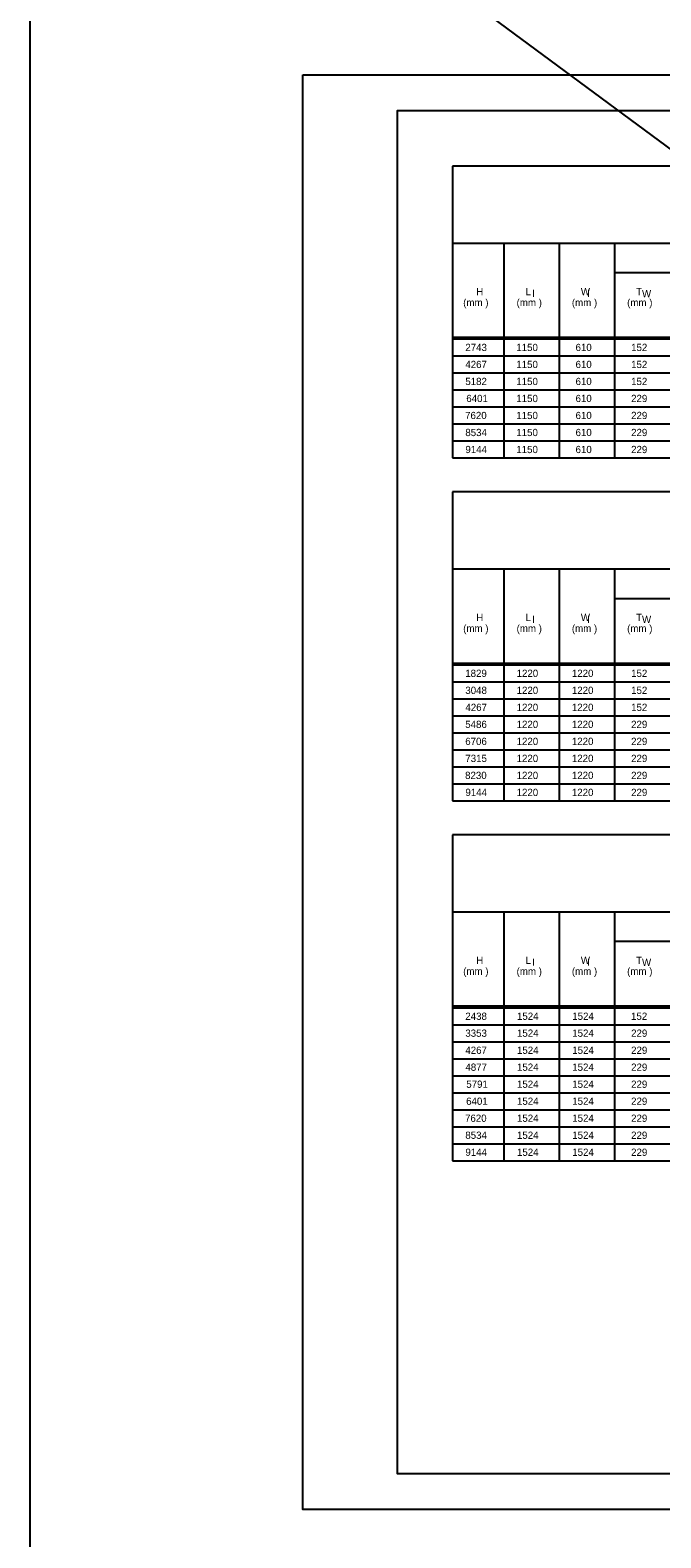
# Model space of a CAD drawing. Extents: x -6420 to 49575, y -4552 to 11624.
# Drawn here: x 34295 to 35151, y 3790 to 5838 of the extents above; entities that cross this region are included whole.
import ezdxf

# ---------------------------------------------------------------- set-up
doc = ezdxf.new("R2010")
doc.units = 0
for name, color, linetype in [('1', 7, 'Continuous'), ('3', 7, 'Continuous'), ('4', 7, 'Continuous')]:
    doc.layers.add(name, color=color, linetype=linetype)

msp = doc.modelspace()

# ---------------------------------------------------------------- linework, layer by layer
at = {"layer": '1'}
for p, q in [((34295.4, 6319.6), (48971.6, -4552.2)), ((34868.5, 5653.2), (34868.5, 5256.9)), ((36663.5, 5653.2), (34868.5, 5653.2)), ((36663.5, 5548.2), (34868.5, 5548.2)), ((34938.5, 5256.9), (34938.5, 5548.2)), ((35013.5, 5548.2), (35013.5, 5256.9)), ((35088.5, 5548.2), (35088.5, 5256.9)), ((36663.5, 5508.2), (35088.5, 5508.2)), ((34868.5, 5421), (36663.5, 5421)), ((34868.5, 5418.5), (36663.5, 5418.5)), ((34868.5, 5395.4), (36663.5, 5395.4)), ((34868.5, 5372.4), (36663.5, 5372.4)), ((34868.5, 5349.3), (36663.5, 5349.3)), ((34868.5, 5326.2), (36663.5, 5326.2)), ((34868.5, 5303.1), (36663.5, 5303.1)), ((34868.5, 5280), (36663.5, 5280)), ((34868.5, 5256.9), (36663.5, 5256.9)), ((34868.5, 5210.7), (34868.5, 4791.2)), ((36663.5, 5210.7), (34868.5, 5210.7)), ((36663.5, 5105.7), (34868.5, 5105.7)), ((34938.5, 4791.2), (34938.5, 5105.7)), ((35013.5, 5105.7), (35013.5, 4791.2)), ((35088.5, 5105.7), (35088.5, 4791.2)), ((36663.5, 5065.7), (35088.5, 5065.7)), ((34868.5, 4978.4), (36663.5, 4978.4)), ((34868.5, 4976), (36663.5, 4976)), ((34868.5, 4952.9), (36663.5, 4952.9)), ((34868.5, 4929.8), (36663.5, 4929.8)), ((34868.5, 4906.7), (36663.5, 4906.7)), ((34868.5, 4883.6), (36663.5, 4883.6)), ((34868.5, 4860.5), (36663.5, 4860.5)), ((34868.5, 4837.4), (36663.5, 4837.4)), ((34868.5, 4814.3), (36663.5, 4814.3)), ((34868.5, 4791.2), (36663.5, 4791.2)), ((34868.5, 4745), (34868.5, 4302.4)), ((36663.5, 4745), (34868.5, 4745)), ((36663.5, 4640), (34868.5, 4640)), ((34938.5, 4302.4), (34938.5, 4640)), ((35013.5, 4640), (35013.5, 4302.4)), ((35088.5, 4640), (35088.5, 4302.4)), ((36663.5, 4600), (35088.5, 4600)), ((34868.5, 4512.8), (36663.5, 4512.8)), ((34868.5, 4510.3), (36663.5, 4510.3)), ((34868.5, 4464.1), (36663.5, 4464.1)), ((34868.5, 4441), (36663.5, 4441)), ((34868.5, 4417.9), (36663.5, 4417.9)), ((34868.5, 4394.8), (36663.5, 4394.8)), ((34868.5, 4371.7), (36663.5, 4371.7)), ((34868.5, 4348.6), (36663.5, 4348.6)), ((34868.5, 4325.5), (36663.5, 4325.5)), ((34868.5, 4302.4), (36663.5, 4302.4))]:
    msp.add_line(p, q, dxfattribs=at)
msp.add_lwpolyline([(34295.4, 6319.6), (48971.6, 6319.6), (48971.6, -4552.2), (34295.4, -4552.2)], close=True, dxfattribs=at)
msp.add_lwpolyline([(37372.3, 3877.8), (37372.3, 5728.2), (34793.5, 5728.2), (34793.5, 3877.8), (37372.3, 3877.8), (37372.3, 3964.3), (36716.1, 3964.3), (36716.1, 4176.5), (37372.3, 4176.5), (37372.3, 4271.5), (36716.1, 4271.5), (36716.1, 3877.8), (36974.7, 3877.8), (36974.7, 3964.3), (36974.7, 3877.8), (37227.3, 3877.8), (37227.3, 3964.3), (37227.3, 3923.9), (37372.3, 3923.9)], dxfattribs=at)
at = {"layer": '3'}
msp.add_line((34868.5, 4487.2), (36663.5, 4487.2), dxfattribs=at)
at = {"layer": '4'}
msp.add_lwpolyline([(34665.6, 5777.4), (37424.8, 5777.4), (37424.8, 3828.6), (34665.6, 3828.6)], close=True, dxfattribs=at)

# ---------------------------------------------------------------- texts
at = {"layer": '1'}
for s, p in [('H', (34900.8, 5477.9)), ('L ', (34967.8, 5477.9)), ('W ', (35042.8, 5477.9)), ('T ', (35117.8, 5477.9)), ('(mm )', (34883.1, 5463.1)), ('(mm )', (34955.6, 5463.1)), ('I', (34976.8, 5475.4)), ('(mm )', (35030.6, 5463.1)), ('I', (35051.2, 5475.4)), ('(mm )', (35105.6, 5463.1)), ('W', (35125.8, 5475.2)), ('2743', (34886, 5402.1)), ('1150', (34955.2, 5402.1)), ('610', (35035.6, 5402.1)), ('152', (35111, 5402.1)), ('4267', (34886, 5379)), ('1150', (34955.2, 5379)), ('610', (35035.6, 5379)), ('152', (35111, 5379)), ('5182', (34886, 5355.9)), ('1150', (34955.2, 5355.9)), ('610', (35035.6, 5355.9)), ('152', (35111, 5355.9)), ('6401', (34887.3, 5332.8)), ('1150', (34955.2, 5332.8)), ('610', (35035.6, 5332.8)), ('229', (35111, 5332.8)), ('7620', (34885.7, 5309.7)), ('1150', (34955.2, 5309.7)), ('610', (35035.6, 5309.7)), ('229', (35111, 5309.7)), ('8534', (34886, 5286.6)), ('1150', (34955.2, 5286.6)), ('610', (35035.6, 5286.6)), ('229', (35111, 5286.6)), ('9144', (34886.1, 5263.5)), ('1150', (34955.2, 5263.5)), ('610', (35035.6, 5263.5)), ('229', (35111, 5263.5)), ('H', (34900.8, 5035.4)), ('L ', (34967.8, 5035.4)), ('I', (34976.8, 5032.8)), ('W ', (35042.8, 5035.4)), ('I', (35051.2, 5032.9)), ('T ', (35117.8, 5035.4)), ('W', (35125.8, 5032.7)), ('(mm )', (34883.1, 5020.5)), ('(mm )', (34955.6, 5020.5)), ('(mm )', (35030.6, 5020.5)), ('(mm )', (35105.6, 5020.5)), ('1829', (34885.9, 4959.5)), ('1220', (34955.6, 4959.5)), ('1220', (35030.6, 4959.5)), ('152', (35111, 4959.5)), ('3048', (34886, 4936.4)), ('1220', (34955.6, 4936.4)), ('1220', (35030.6, 4936.4)), ('152', (35111, 4936.4)), ('4267', (34886.1, 4913.3)), ('1220', (34955.6, 4913.3)), ('1220', (35030.6, 4913.3)), ('152', (35111, 4913.3)), ('5486', (34885.9, 4890.2)), ('1220', (34955.6, 4890.2)), ('1220', (35030.6, 4890.2)), ('229', (35111, 4890.2)), ('6706', (34885.9, 4867.1)), ('1220', (34955.6, 4867.1)), ('1220', (35030.6, 4867.1)), ('229', (35111, 4867.1)), ('7315', (34886, 4844)), ('1220', (34955.6, 4844)), ('1220', (35030.6, 4844)), ('229', (35111, 4844)), ('8230', (34885.7, 4820.9)), ('1220', (34955.6, 4820.9)), ('1220', (35030.6, 4820.9)), ('229', (35111, 4820.9)), ('9144', (34886.1, 4797.8)), ('1220', (34955.6, 4797.8)), ('1220', (35030.6, 4797.8)), ('229', (35111, 4797.8)), ('H', (34900.8, 4569.7)), ('L ', (34967.8, 4569.7)), ('I', (34976.8, 4567.2)), ('W ', (35042.8, 4569.7)), ('I', (35051.3, 4567.2)), ('T ', (35117.8, 4569.7)), ('W', (35125.8, 4567)), ('(mm )', (34883.1, 4554.9)), ('(mm )', (34955.6, 4554.9)), ('(mm )', (35030.6, 4554.9)), ('(mm )', (35105.6, 4554.9)), ('2438', (34886, 4493.8)), ('1524', (34956.1, 4493.8)), ('1524', (35031.1, 4493.8)), ('152', (35110.9, 4493.8)), ('3353', (34886, 4470.8)), ('1524', (34956.1, 4470.8)), ('1524', (35031.1, 4470.8)), ('229', (35111, 4470.8)), ('4267', (34886, 4447.6)), ('1524', (34956.1, 4447.6)), ('1524', (35031.1, 4447.6)), ('229', (35111, 4447.6)), ('4877', (34886.1, 4424.6)), ('1524', (34956.1, 4424.6)), ('1524', (35031.1, 4424.6)), ('229', (35111, 4424.6)), ('5791', (34887.3, 4401.5)), ('1524', (34956.1, 4401.5)), ('1524', (35031.1, 4401.5)), ('229', (35111, 4401.5)), ('6401', (34887.1, 4378.4)), ('1524', (34956.1, 4378.4)), ('1524', (35031.1, 4378.4)), ('229', (35111, 4378.4)), ('7620', (34885.6, 4355.3)), ('1524', (34956.1, 4355.3)), ('1524', (35031.1, 4355.3)), ('229', (35111, 4355.3)), ('8534', (34886, 4332.2)), ('1524', (34956.1, 4332.2)), ('1524', (35031.1, 4332.2)), ('229', (35111, 4332.2)), ('9144', (34886.1, 4309.1)), ('1524', (34956.1, 4309.1)), ('1524', (35031.1, 4309.1)), ('229', (35111, 4309.1))]:
    msp.add_text(s, height=9.84, dxfattribs=at).set_placement(p)

doc.saveas('drawing.dxf')
